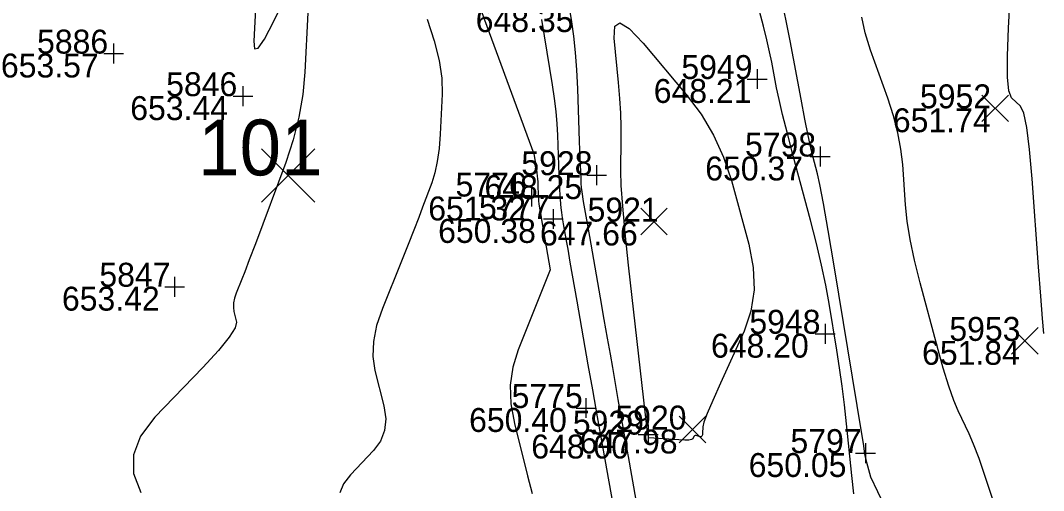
# Model space of a CAD drawing. Extents: x 2129350 to 2137777, y 657588 to 659885.
# Drawn here: x 2132794.4 to 2132845.8, y 658928.5 to 658952.1 of the extents above; entities that cross this region are included whole.
import ezdxf

# ---------------------------------------------------------------- set-up
doc = ezdxf.new("R2010")
doc.units = 0
for name, color, linetype in [('DT_X_Contour_Major', 7, 'Continuous'), ('DT_X_Contour_Minor', 7, 'Continuous'), ('GK_Visualization', 7, 'Continuous'), ('SV_X_Random_Point', 7, 'Continuous'), ('SV_X_Shot_Marker', 7, 'Continuous'), ('SV_X_Text_Elevation', 7, 'Continuous'), ('SV_X_Text_Name', 7, 'Continuous')]:
    doc.layers.add(name, color=color, linetype=linetype)

msp = doc.modelspace()

# ---------------------------------------------------------------- linework, layer by layer
at = {"layer": 'DT_X_Contour_Major'}
for points in [[(2132838.872, 658925.483), (2132837.114, 658929.15), (2132836.914, 658929.892), (2132836.875, 658930.037), (2132836.847, 658930.155), (2132836.827, 658930.246), (2132836.818, 658930.31), (2132836.804, 658930.442), (2132836.759, 658930.733), (2132836.428, 658932.758), (2132835.274, 658939.762), (2132834.978, 658941.533), (2132834.741, 658942.891), (2132834.563, 658943.839), (2132834.445, 658944.375), (2132834.21, 658945.257), (2132834.106, 658945.683), (2132833.973, 658946.302), (2132833.81, 658947.113), (2132833.616, 658948.117), (2132833.061, 658951.049), (2132832.868, 658952.05), (2132832.706, 658952.854)], [(2132820.594, 658952.116), (2132821.127, 658948.839), (2132821.229, 658948.155), (2132821.307, 658947.506), (2132821.362, 658946.892), (2132821.393, 658946.314), (2132821.445, 658944.82), (2132821.464, 658944.307), (2132821.481, 658943.89), (2132821.496, 658943.567), (2132821.509, 658943.34), (2132821.542, 658942.862), (2132821.56, 658942.666), (2132821.589, 658942.435), (2132821.628, 658942.169), (2132821.679, 658941.869), (2132821.827, 658941.023), (2132821.902, 658940.596), (2132822.015, 658939.948), (2132822.358, 658937.993), (2132822.919, 658934.8), (2132823.139, 658933.546), (2132823.381, 658932.181), (2132823.644, 658930.703), (2132824.713, 658924.723)]]:
    msp.add_lwpolyline(points, dxfattribs=at)
at = {"layer": 'DT_X_Contour_Minor'}
for points in [[(2132845.798, 658936.361), (2132845.735, 658937.122), (2132845.649, 658938.241), (2132845.539, 658939.718), (2132845.216, 658944.135), (2132845.088, 658945.604), (2132844.949, 658946.7), (2132844.799, 658947.421), (2132844.636, 658947.768), (2132844.186, 658948.196), (2132844.05, 658948.535), (2132843.978, 658949.231), (2132843.97, 658950.285), (2132844.026, 658951.696), (2132844.341, 658957.328)], [(2132806.227, 658952.653), (2132806.139, 658951.035), (2132806.178, 658950.643), (2132806.361, 658950.679), (2132806.688, 658951.143), (2132807.159, 658952.037), (2132808.607, 658954.99)], [(2132821.796, 658953.864), (2132822.097, 658952.009), (2132822.201, 658951.278), (2132822.284, 658950.473), (2132822.348, 658949.597), (2132822.392, 658948.647), (2132822.483, 658946.019), (2132822.513, 658945.147), (2132822.536, 658944.502), (2132822.553, 658944.085), (2132822.561, 658943.894), (2132822.576, 658943.689), (2132822.606, 658943.477), (2132822.685, 658942.997), (2132822.813, 658942.248), (2132822.99, 658941.23), (2132823.529, 658938.157), (2132823.719, 658937.074), (2132823.885, 658936.129), (2132824.026, 658935.321), (2132824.144, 658934.652), (2132824.425, 658933.051), (2132824.535, 658932.423), (2132824.788, 658930.998), (2132824.93, 658930.201), (2132825.324, 658928)], [(2132817.186, 658953.583), (2132820.203, 658945.381), (2132820.331, 658944.59), (2132820.356, 658944.425), (2132820.375, 658944.268), (2132820.388, 658944.12), (2132820.395, 658943.981), (2132820.408, 658943.62), (2132820.413, 658943.493), (2132820.417, 658943.381), (2132820.422, 658943.284), (2132820.428, 658943.202), (2132820.441, 658943.005), (2132820.457, 658942.878), (2132820.492, 658942.647), (2132820.548, 658942.31), (2132820.625, 658941.868), (2132821.029, 658939.559), (2132819.415, 658935.552), (2132819.144, 658934.677), (2132819.022, 658933.769), (2132819.048, 658932.83), (2132819.223, 658931.857), (2132819.89, 658929.221), (2132820.11, 658928.336)], [(2132808.863, 658952.459), (2132808.712, 658949.473), (2132808.609, 658948.35), (2132808.414, 658947.222), (2132808.126, 658946.088), (2132807.746, 658944.949), (2132806.224, 658940.872), (2132805.917, 658940.059), (2132805.691, 658939.467), (2132805.546, 658939.094), (2132805.263, 658938.392), (2132805.177, 658938.137), (2132805.129, 658937.898), (2132805.121, 658937.675), (2132805.151, 658937.469), (2132805.285, 658936.941), (2132805.216, 658936.65), (2132804.91, 658936.174), (2132804.366, 658935.513), (2132803.584, 658934.667), (2132801.184, 658932.163), (2132800.464, 658931.223), (2132800.105, 658930.282), (2132800.107, 658929.34), (2132800.469, 658928.396)], [(2132836.27, 658928.323), (2132836.164, 658929.246), (2132835.899, 658931.835), (2132835.794, 658932.794), (2132835.678, 658933.729), (2132835.55, 658934.641), (2132835.412, 658935.529), (2132835.026, 658937.866), (2132834.859, 658938.784), (2132834.647, 658939.787), (2132834.39, 658940.875), (2132834.088, 658942.047), (2132833.222, 658945.285), (2132832.927, 658946.408), (2132832.689, 658947.349), (2132832.51, 658948.108), (2132832.389, 658948.685), (2132832.143, 658949.981), (2132832.036, 658950.506), (2132831.898, 658951.107), (2132831.73, 658951.786), (2132831.531, 658952.541)], [(2132814.847, 658952.14), (2132815.206, 658951.058), (2132815.451, 658950.07), (2132815.583, 658949.175), (2132815.601, 658948.375), (2132815.5, 658946.365), (2132815.445, 658945.648), (2132815.356, 658945.004), (2132815.234, 658944.432), (2132815.078, 658943.932), (2132814.617, 658942.698), (2132814.421, 658942.181), (2132814.179, 658941.559), (2132813.891, 658940.83), (2132813.556, 658939.995), (2132812.603, 658937.626), (2132812.311, 658936.766), (2132812.151, 658935.96), (2132812.122, 658935.209), (2132812.225, 658934.513), (2132812.676, 658932.73), (2132812.769, 658932.088), (2132812.712, 658931.501), (2132812.505, 658930.967), (2132812.147, 658930.488), (2132810.991, 658929.282), (2132810.644, 658928.83), (2132810.471, 658928.376)], [(2132824.234, 658951.186), (2132824.266, 658951.795), (2132824.519, 658951.955), (2132824.995, 658951.666), (2132825.692, 658950.929), (2132827.847, 658948.364), (2132828.595, 658947.372), (2132829.223, 658946.321), (2132829.73, 658945.211), (2132830.117, 658944.041), (2132830.987, 658940.842), (2132831.217, 658939.67), (2132831.254, 658938.553), (2132831.1, 658937.492), (2132830.752, 658936.486), (2132829.57, 658933.876), (2132829.181, 658933.005), (2132828.903, 658932.349), (2132828.735, 658931.909), (2132828.678, 658931.685), (2132828.671, 658931.373), (2132828.661, 658931.274), (2132828.638, 658931.209), (2132828.601, 658931.178), (2132828.551, 658931.182), (2132828.398, 658931.237), (2132828.345, 658931.25), (2132828.301, 658931.247), (2132828.266, 658931.228), (2132828.24, 658931.192), (2132828.182, 658931.077), (2132828.122, 658931.041), (2132827.987, 658931.022), (2132827.775, 658931.019), (2132827.487, 658931.031), (2132825.966, 658931.128), (2132825.938, 658931.261), (2132825.936, 658931.271), (2132825.93, 658931.303), (2132825.916, 658931.387), (2132825.887, 658931.552), (2132824.956, 658939.802), (2132824.783, 658941.423), (2132824.661, 658942.751), (2132824.591, 658943.785), (2132824.572, 658944.526), (2132824.591, 658946.11), (2132824.588, 658946.734), (2132824.562, 658947.418), (2132824.515, 658948.161), (2132824.447, 658948.965), (2132824.234, 658951.186)], [(2132843.22, 658928.09), (2132842.863, 658929.187), (2132842.548, 658930.094), (2132842.277, 658930.811), (2132842.049, 658931.337), (2132841.498, 658932.485), (2132841.277, 658933.011), (2132841.029, 658933.728), (2132840.752, 658934.635), (2132840.448, 658935.732), (2132839.598, 658938.913), (2132839.313, 658940.052), (2132839.094, 658941.082), (2132838.942, 658942.003), (2132838.856, 658942.816), (2132838.717, 658944.84), (2132838.631, 658945.617), (2132838.477, 658946.432), (2132838.255, 658947.283), (2132837.966, 658948.171), (2132837.103, 658950.59), (2132836.831, 658951.457), (2132836.662, 658952.246)]]:
    msp.add_lwpolyline(points, dxfattribs=at)
at = {"layer": 'GK_Visualization'}
for p, q in [((2132806.536, 658942.964), (2132809.202, 658945.634)), ((2132806.536, 658945.634), (2132809.202, 658942.964))]:
    msp.add_line(p, q, dxfattribs=at)
at = {"layer": 'SV_X_Random_Point'}
for p, q in [((2132842.695, 658946.998), (2132844.029, 658948.333)), ((2132842.695, 658948.333), (2132844.029, 658946.998)), ((2132825.567, 658941.316), (2132826.901, 658942.65)), ((2132825.567, 658942.65), (2132826.901, 658941.316)), ((2132844.18, 658935.328), (2132845.514, 658936.664)), ((2132844.18, 658936.664), (2132845.514, 658935.328)), ((2132827.501, 658930.879), (2132828.835, 658932.215)), ((2132827.501, 658932.215), (2132828.835, 658930.879))]:
    msp.add_line(p, q, dxfattribs=at)
at = {"layer": 'SV_X_Shot_Marker'}
for p, q in [((2132799.111, 658950.912), (2132799.111, 658949.912)), ((2132798.611, 658950.412), (2132799.611, 658950.412)), ((2132799.111, 658950.412), (2132799.111, 658950.412)), ((2132831.417, 658949.635), (2132831.417, 658948.635)), ((2132805.602, 658948.775), (2132805.602, 658947.775)), ((2132830.917, 658949.135), (2132831.917, 658949.135)), ((2132831.417, 658949.135), (2132831.417, 658949.135)), ((2132805.102, 658948.275), (2132806.102, 658948.275)), ((2132805.602, 658948.275), (2132805.602, 658948.275)), ((2132834.579, 658945.746), (2132834.579, 658944.746)), ((2132834.079, 658945.246), (2132835.079, 658945.246)), ((2132834.579, 658945.246), (2132834.579, 658945.246)), ((2132823.354, 658944.811), (2132823.354, 658943.811)), ((2132822.854, 658944.311), (2132823.854, 658944.311)), ((2132823.354, 658944.311), (2132823.354, 658944.311)), ((2132820.078, 658943.739), (2132820.078, 658942.739)), ((2132819.578, 658943.239), (2132820.578, 658943.239)), ((2132820.078, 658943.239), (2132820.078, 658943.239)), ((2132821.18, 658942.612), (2132821.18, 658941.612)), ((2132820.68, 658942.112), (2132821.68, 658942.112)), ((2132821.18, 658942.112), (2132821.18, 658942.112)), ((2132802.173, 658939.214), (2132802.173, 658938.214)), ((2132801.673, 658938.714), (2132802.673, 658938.714)), ((2132802.173, 658938.714), (2132802.173, 658938.714)), ((2132834.829, 658936.854), (2132834.829, 658935.854)), ((2132834.329, 658936.354), (2132835.329, 658936.354)), ((2132834.829, 658936.354), (2132834.829, 658936.354)), ((2132822.819, 658933.127), (2132822.819, 658932.127)), ((2132822.319, 658932.627), (2132823.319, 658932.627)), ((2132822.819, 658932.627), (2132822.819, 658932.627)), ((2132825.938, 658931.794), (2132825.938, 658930.794)), ((2132825.438, 658931.294), (2132826.438, 658931.294)), ((2132825.938, 658931.294), (2132825.938, 658931.294)), ((2132836.853, 658930.867), (2132836.853, 658929.867)), ((2132836.353, 658930.367), (2132837.353, 658930.367)), ((2132836.853, 658930.367), (2132836.853, 658930.367))]:
    msp.add_line(p, q, dxfattribs=at)

# ---------------------------------------------------------------- texts
at = {"layer": 'GK_Visualization'}
msp.add_text('101', height=2.8, dxfattribs=at).set_placement((2132803.349, 658944.299))
at = {"layer": 'SV_X_Text_Elevation'}
for s, p in [('648.35', (2132817.285, 658951.491)), ('653.57', (2132793.452, 658949.212)), ('648.21', (2132826.22, 658947.935)), ('653.44', (2132799.943, 658947.075)), ('651.74', (2132838.223, 658946.466)), ('650.37', (2132828.806, 658944.046)), ('648.25', (2132817.723, 658943.111)), ('651.32', (2132814.901, 658942.039)), ('650.38', (2132815.398, 658940.912)), ('647.66', (2132820.509, 658940.783)), ('653.42', (2132796.514, 658937.514)), ('648.20', (2132829.094, 658935.154)), ('651.84', (2132839.689, 658934.796)), ('650.40', (2132816.952, 658931.427)), ('648.00', (2132820.071, 658930.094)), ('647.98', (2132822.509, 658930.347)), ('650.05', (2132830.986, 658929.167))]:
    msp.add_text(s, height=1.2, dxfattribs=at).set_placement(p)
at = {"layer": 'SV_X_Text_Name'}
for s, p in [('5886', (2132795.266, 658950.412)), ('5949', (2132827.609, 658949.135)), ('5846', (2132801.747, 658948.275)), ('5952', (2132839.583, 658947.666)), ('5798', (2132830.8, 658945.246)), ('5928', (2132819.575, 658944.311)), ('5776', (2132816.27, 658943.239)), ('5777', (2132817.448, 658942.112)), ('5921', (2132822.898, 658941.983)), ('5847', (2132798.394, 658938.714)), ('5948', (2132831.021, 658936.354)), ('5953', (2132841.058, 658935.996)), ('5775', (2132819.087, 658932.627)), ('5929', (2132822.159, 658931.294)), ('5920', (2132824.294, 658931.547)), ('5797', (2132833.083, 658930.367))]:
    msp.add_text(s, height=1.2, dxfattribs=at).set_placement(p)

doc.saveas('drawing.dxf')
